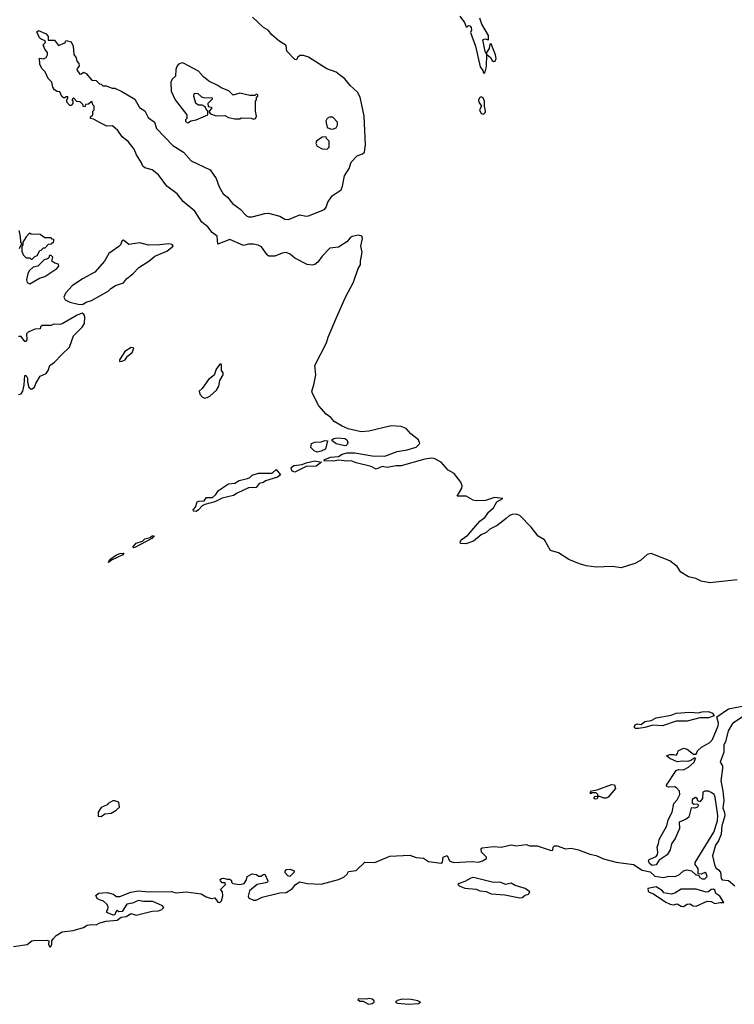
# Model space of a CAD drawing. Extents: x 2348354 to 2479840, y 460476 to 613653.
# Tile 290 of 305: x 2464994 to 2470711, y 582117 to 589996. Entities that reach past the tile are written whole.
import ezdxf

# ---------------------------------------------------------------- set-up
doc = ezdxf.new("R2010")
doc.units = 0

msp = doc.modelspace()

# ---------------------------------------------------------------- linework, layer by layer
at = {"layer": '0CON05XD'}
for points in [[(2467532.6, 587617.4), (2467600.3, 587775), (2467663.6, 587896.4), (2467702.6, 588005), (2467722, 588035), (2467721.1, 588065), (2467732.9, 588135), (2467722.7, 588185), (2467737.3, 588245), (2467730.8, 588265), (2467705, 588270.9), (2467655, 588261.8), (2467638.8, 588251.2), (2467612.2, 588217.8), (2467545, 588177.1), (2467475, 588167.5), (2467415, 588104.3), (2467380.6, 588055), (2467355, 588036.9), (2467335, 588030.9), (2467295, 588037.5), (2467195, 588087.5), (2467158.7, 588118.7), (2467125, 588132.1), (2467095, 588128.8), (2467035, 588103.1), (2466986.7, 588105), (2466973.1, 588115), (2466927.7, 588177.7), (2466901.4, 588191.4), (2466865, 588199.2), (2466825, 588199.4), (2466785, 588188.1), (2466675, 588238.1), (2466580, 588200), (2466572.9, 588265), (2466535, 588294.4), (2466498.9, 588338.9), (2466452.2, 588375), (2466394.2, 588464.2), (2466301.7, 588541.7), (2466255, 588603.8), (2466170, 588665), (2466105.5, 588755.5), (2466055, 588795.8), (2465995, 588811.4), (2465978.8, 588825), (2465969.7, 588849.7), (2465927.5, 588915), (2465910, 588960), (2465861.7, 589021.7), (2465815, 589060), (2465779.7, 589109.7), (2465737, 589147), (2465690, 589145), (2465647.5, 589165), (2465585, 589200), (2465560, 589205), (2465561.7, 589218.3), (2465580, 589235), (2465580, 589265), (2465590, 589275), (2465590, 589305), (2465580, 589315), (2465575, 589340), (2465565, 589340), (2465545, 589320), (2465521.7, 589318.3), (2465518.3, 589301.7), (2465505, 589300), (2465498.3, 589318.3), (2465478.3, 589338.3), (2465451.7, 589341.7), (2465425, 589370), (2465410, 589355), (2465420, 589345), (2465420, 589325), (2465405, 589310), (2465395, 589310), (2465370, 589335), (2465370, 589355), (2465380, 589365), (2465380, 589380), (2465365, 589380), (2465355, 589370), (2465345, 589370), (2465331.7, 589381.7), (2465315, 589420), (2465295, 589422.5), (2465272.5, 589435), (2465260, 589455), (2465250, 589495), (2465221.2, 589525), (2465199.2, 589579.2), (2465175, 589604), (2465155, 589637.5), (2465151.7, 589688.3), (2465185, 589682.5), (2465205, 589692.5), (2465217.5, 589715), (2465217.5, 589735), (2465195, 589760), (2465182.5, 589795), (2465200, 589815), (2465198.3, 589828.3), (2465165, 589840), (2465151.7, 589851.7), (2465131.7, 589898.3), (2465145, 589910), (2465205, 589882.5), (2465221.7, 589861.7), (2465221.7, 589831.7), (2465271.7, 589831.7), (2465305, 589790), (2465355, 589810), (2465365, 589830), (2465405, 589820), (2465421.2, 589785), (2465427.5, 589717.5), (2465445, 589690), (2465450, 589665), (2465466.7, 589645), (2465470, 589625), (2465453, 589607), (2465452.5, 589595), (2465475, 589560), (2465488.3, 589561.7), (2465505, 589577.5), (2465525, 589566.7), (2465571.7, 589511.7), (2465605, 589510), (2465631.7, 589481.7), (2465645, 589480), (2465658.3, 589468.3), (2465685, 589466.7), (2465735, 589447.5), (2465755, 589447.5), (2465810.7, 589420.7), (2465915, 589360), (2465952.7, 589292.7), (2465995, 589266.7), (2466022.3, 589212.3), (2466072.5, 589175), (2466087.5, 589125), (2466218.9, 588988.9), (2466305.7, 588935), (2466367.3, 588867.3), (2466517.1, 588795), (2466565, 588725.8), (2466588.8, 588658.8), (2466623.1, 588603.1), (2466657.5, 588575), (2466696, 588525), (2466755, 588483.8), (2466807.6, 588427.6), (2466825, 588418.1), (2466855, 588417.5), (2466955, 588446.2), (2466985, 588449.2), (2467075.3, 588425.3), (2467115, 588399.4), (2467145, 588396.5), (2467235, 588434.6), (2467285, 588422.9), (2467305, 588426.5), (2467431.8, 588478.2), (2467446.7, 588495), (2467458.5, 588535), (2467493.2, 588586.8), (2467565.5, 588635), (2467576.9, 588663.1), (2467593.3, 588746.7), (2467629.1, 588805), (2467645.6, 588855), (2467693, 588907), (2467737.8, 588922.2), (2467752.9, 588937.1), (2467761.3, 588995), (2467750.6, 589225), (2467718.1, 589375), (2467697.5, 589417.5), (2467638.7, 589468.7), (2467595, 589524), (2467553.3, 589555), (2467526.8, 589576.8), (2467451.7, 589601.7), (2467305, 589697.5), (2467265, 589709.2), (2467235, 589708.8), (2467217.5, 589695), (2467210, 589675), (2467195, 589677.5), (2467132.5, 589745), (2467125, 589790), (2467067.7, 589827.7), (2467011.2, 589875), (2466981.2, 589911.2), (2466944.6, 589934.6), (2466857.6, 590017.6)], [(2468516.2, 590025), (2468553.3, 589975), (2468565, 589940), (2468575, 589940), (2468585, 589950), (2468595, 589947.5), (2468605, 589932.5), (2468608.3, 589911.7), (2468600, 589895), (2468641.9, 589785), (2468678.7, 589618.7), (2468699.5, 589589.5), (2468705, 589570), (2468715, 589567.5), (2468727.9, 589622.1)], [(2468727.9, 589622.1), (2468731.7, 589718.3), (2468761.2, 589695), (2468775, 589668.8), (2468785, 589662.5), (2468797.5, 589665), (2468806.2, 589685), (2468801.2, 589715), (2468765, 589803.8), (2468755, 589800), (2468750, 589765), (2468730, 589735), (2468728.3, 589721.7), (2468717.5, 589742.5), (2468699.2, 589835), (2468715, 589844.3), (2468745, 589833.8), (2468745, 589868.6), (2468691.3, 589961.3), (2468675, 590008.1)], [(2466335, 589170), (2466345, 589172.5), (2466363, 589187), (2466406.4, 589193.6), (2466500, 589235), (2466500, 589265), (2466485, 589280), (2466478.3, 589298.3), (2466455, 589312.5), (2466425, 589312.5), (2466402.5, 589325), (2466387.5, 589385), (2466393, 589407), (2466420, 589405), (2466449.3, 589379.3), (2466465, 589373.3), (2466535, 589370), (2466535, 589360), (2466500, 589325), (2466501.7, 589301.7), (2466530, 589295), (2466530, 589285), (2466510, 589265), (2466510, 589255), (2466521.7, 589241.7), (2466565, 589227.5), (2466635, 589230), (2466665, 589212.5), (2466715, 589202.5), (2466755, 589202.5), (2466765, 589210), (2466845, 589207.5), (2466865, 589200), (2466880, 589205), (2466887.5, 589225), (2466880, 589265), (2466880, 589345), (2466890, 589355), (2466890, 589375), (2466900, 589385), (2466900, 589395), (2466885, 589400), (2466875, 589390), (2466835, 589390), (2466755, 589407.5), (2466703, 589393), (2466668.3, 589428.3), (2466605, 589450), (2466573.6, 589473.6), (2466507.5, 589505), (2466465, 589540), (2466425, 589583.8), (2466305, 589647.5), (2466295, 589650), (2466265, 589640), (2466253, 589627), (2466243, 589597), (2466240, 589545), (2466215, 589520), (2466203.3, 589495), (2466206.7, 589425), (2466237.5, 589355), (2466330, 589235), (2466330, 589205), (2466320, 589195), (2466320, 589185), (2466335, 589170)], [(2468705, 589240), (2468720, 589255), (2468721.2, 589265), (2468712.5, 589305), (2468714, 589345), (2468701.2, 589371.2), (2468685, 589378.8), (2468675, 589374), (2468665.6, 589355), (2468668.6, 589335), (2468687.5, 589305), (2468672.5, 589275), (2468685, 589246.7), (2468705, 589240)], [(2467485, 589120), (2467505, 589122.5), (2467525, 589130), (2467537, 589153), (2467537.5, 589175), (2467500, 589215), (2467473, 589217), (2467453.6, 589206.4), (2467442.5, 589185), (2467453, 589133), (2467485, 589120)], [(2467455, 588960), (2467470, 588975), (2467470, 589025), (2467450, 589045), (2467445, 589060), (2467415, 589057.5), (2467370, 589025), (2467362.5, 589005), (2467373.6, 588983.6), (2467415, 588962.5), (2467455, 588960)], [(2464993.3, 588165), (2465010, 588205), (2465002.5, 588215), (2465000.7, 588260.7), (2464989.5, 588309.5)], [(2465095, 588080), (2465115, 588100), (2465135, 588110), (2465155, 588150), (2465167, 588153), (2465185, 588170), (2465198.3, 588171.7), (2465225, 588200), (2465247, 588203), (2465268.3, 588221.7), (2465268.3, 588238.3), (2465255, 588240), (2465245, 588250), (2465195, 588250), (2465157, 588277), (2465085, 588280), (2465071.7, 588288.3), (2465045, 588260), (2465020, 588215), (2465020, 588195), (2465010, 588175), (2465012.5, 588145), (2465022.5, 588115), (2465045, 588090), (2465075, 588090), (2465085, 588080), (2465095, 588080)], [(2465495, 587717.5), (2465505, 587722.5), (2465525, 587736.7), (2465569.5, 587750.5), (2465702.5, 587825), (2465723.9, 587846.1), (2465761.7, 587868.3), (2465825, 587890), (2465848.3, 587921.7), (2465902.5, 587965), (2465946.4, 588013.6), (2466027.5, 588065), (2466075.9, 588104.1), (2466172.5, 588145), (2466222.5, 588185), (2466215, 588196.7), (2466185, 588203.3), (2466115, 588193.8), (2466025, 588191.2), (2465955, 588211.2), (2465867, 588197), (2465825, 588232.5), (2465815, 588230), (2465801.2, 588195), (2465788.3, 588181.7), (2465706.7, 588125), (2465672.5, 588065), (2465595, 587976.7), (2465497.7, 587922.3), (2465413.9, 587866.1), (2465361.2, 587808.8), (2465347.5, 587775), (2465357.5, 587755), (2465395.9, 587735.9), (2465460.7, 587720.7), (2465495, 587717.5)], [(2465075, 587883.3), (2465153, 587927), (2465195, 587942.5), (2465290, 588005), (2465307.5, 588025), (2465305, 588040), (2465275, 588047.5), (2465250, 588065), (2465260, 588095), (2465245, 588110), (2465231.7, 588108.3), (2465228.3, 588091.7), (2465217, 588083), (2465190, 588075), (2465140, 588025), (2465103, 588017), (2465071.7, 587988.3), (2465058.8, 587965), (2465048.8, 587915), (2465054.2, 587894.2), (2465075, 587883.3)], [(2464985, 586997.5), (2465005, 587003.3), (2465018.8, 587025), (2465031.2, 587075), (2465035, 587150), (2465045, 587150), (2465056.4, 587126.4), (2465056.2, 587095), (2465066.2, 587055), (2465085, 587038.8), (2465095, 587041.2), (2465113.3, 587055), (2465123.3, 587085), (2465157.5, 587145), (2465205.9, 587164.1), (2465221.7, 587188.3), (2465235, 587230), (2465272.5, 587255), (2465328.8, 587315), (2465393.3, 587375), (2465423.9, 587466.1), (2465493, 587537), (2465512.5, 587565), (2465516.4, 587616.4), (2465510, 587635), (2465495, 587647.5), (2465455, 587632.5), (2465335, 587562.5), (2465315, 587557.5), (2465265, 587560), (2465245, 587550), (2465175, 587550), (2465161.7, 587538.3), (2465157, 587523), (2465115, 587520), (2465063, 587497), (2465048.3, 587481.7), (2465050, 587435), (2465045, 587420), (2465035, 587420), (2465005, 587460), (2464985, 587460)], [(2470735, 585512.8), (2470515, 585490.8), (2470445, 585502), (2470404.5, 585525), (2470345, 585537.1), (2470284.2, 585575), (2470255, 585619.5), (2470195, 585665.4), (2470045, 585724.3), (2470014.5, 585715.5), (2469962.1, 585667.9), (2469916.3, 585643.7), (2469805, 585610.2), (2469735, 585620.3), (2469605, 585614.1), (2469525, 585626.7), (2469472.5, 585642.5), (2469386.3, 585676.3), (2469305, 585728.7), (2469239.5, 585749.5), (2469192.9, 585835), (2469142.5, 585862.5), (2469086.5, 585936.5), (2468995, 586029.1), (2468965, 586039.5), (2468934.4, 586035.6), (2468912.4, 586027.6), (2468886.2, 586003.8), (2468815, 585949.5), (2468755, 585920), (2468725, 585891.5), (2468685, 585874.4), (2468625, 585824.3), (2468563.3, 585803.3), (2468520, 585805), (2468517.5, 585815), (2468526.7, 585835), (2468578.6, 585871.4), (2468675.6, 585984.4), (2468718, 586015), (2468746, 586055), (2468785, 586091.2), (2468811.7, 586138.3), (2468860, 586165), (2468793, 586173), (2468719.9, 586150.1), (2468645, 586146.5), (2468621, 586151), (2468565, 586182.3), (2468493.8, 586183.8), (2468532.1, 586247.9), (2468533.6, 586265), (2468522.2, 586295), (2468470.8, 586365), (2468421.9, 586391.9), (2468365, 586456.8), (2468308.8, 586485), (2468285, 586487.9), (2468235, 586480), (2468045, 586426.2), (2468005, 586426.4), (2467935, 586412.2), (2467895, 586420.8), (2467845, 586400.6), (2467805, 586422), (2467685, 586450), (2467645, 586466.9), (2467615, 586463.5), (2467545, 586472.5), (2467504.2, 586464.2), (2467427.5, 586465), (2467435, 586475.7), (2467480, 586495), (2467545, 586500.8), (2467575, 586520), (2467615, 586528.9), (2467675, 586528.9), (2467814.5, 586505.5), (2467915, 586504), (2468015, 586541.4), (2468095, 586553.8), (2468165, 586575.6), (2468194.3, 586605), (2468184, 586634), (2468123.3, 586683.3), (2468085.3, 586725.3), (2468045, 586740.4), (2467965, 586745.3), (2467786.9, 586703.1), (2467725, 586698.1), (2467623, 586723), (2467573.2, 586743.2), (2467510.6, 586780.6), (2467483.6, 586813.6), (2467445, 586838.8), (2467387.5, 586905), (2467335.6, 587005), (2467330.6, 587025), (2467348.2, 587075), (2467362.1, 587155), (2467355, 587230), (2467448.4, 587411.6), (2467461.3, 587455), (2467532.6, 587617.4)], [(2465791.7, 587261.7), (2465815, 587262.5), (2465837.5, 587275), (2465857, 587303), (2465895, 587332.5), (2465908.3, 587368.3), (2465885, 587372.5), (2465835, 587340), (2465792.5, 587275), (2465791.7, 587261.7)], [(2466475, 586967.5), (2466495, 586972.5), (2466515, 586983.3), (2466568.3, 587031.7), (2466586.2, 587065), (2466595, 587110), (2466622.5, 587155), (2466621.7, 587171.7), (2466608.3, 587188.3), (2466610, 587235), (2466605, 587240), (2466595, 587240), (2466565, 587200), (2466549.3, 587150.7), (2466505, 587117.5), (2466453.9, 587046.1), (2466430, 587025), (2466435, 587000), (2466457.5, 586975), (2466475, 586967.5)], [(2467375, 586535.7), (2467350, 586545), (2467322.5, 586572.5), (2467330, 586605), (2467355, 586616.9), (2467405, 586619.2), (2467435, 586630), (2467455.9, 586625.9), (2467440.2, 586559.8), (2467405, 586542.7), (2467375, 586535.7)], [(2467595, 586585.7), (2467525, 586602.5), (2467493.3, 586625), (2467492.5, 586635), (2467507.5, 586645), (2467535, 586650), (2467595, 586644.2), (2467610.8, 586635), (2467618.5, 586615), (2467615, 586596.7), (2467605, 586588.6), (2467595, 586585.7)], [(2467195, 586374.2), (2467174, 586384), (2467166.7, 586405), (2467167.5, 586415), (2467190.5, 586429.5), (2467253, 586437), (2467285, 586451.2), (2467355, 586466), (2467410, 586455), (2467366.7, 586423.3), (2467285, 586420), (2467195, 586374.2)], [(2466405, 586061.2), (2466385, 586062.5), (2466383.3, 586075), (2466400, 586095), (2466415, 586137.5), (2466426.4, 586143.6), (2466470, 586145), (2466488.3, 586171.7), (2466536.1, 586173.9), (2466563, 586197), (2466585, 586227.5), (2466665, 586282.5), (2466715, 586287.5), (2466750.5, 586309.5), (2466816.4, 586323.6), (2466835, 586332.5), (2466855, 586352.5), (2466903.6, 586366.4), (2467015, 586367.5), (2467045, 586397.5), (2467080, 586355), (2467057.5, 586335), (2466960, 586305), (2466945, 586292.5), (2466910, 586285), (2466885, 586252.5), (2466825, 586250), (2466735, 586208.8), (2466705, 586188.8), (2466615, 586167.5), (2466555, 586138.8), (2466475, 586116.7), (2466455, 586106.2), (2466425, 586073.3), (2466405, 586061.2)], [(2465905, 585770), (2465900, 585775), (2465925, 585806.2), (2465977, 585823), (2465995, 585843.3), (2466037.5, 585852.5), (2466055, 585866.7), (2466070, 585865), (2466050, 585845), (2465915, 585773.3), (2465905, 585770)], [(2465705, 585652.5), (2465715, 585676.2), (2465767.5, 585715), (2465795.9, 585725.9), (2465827, 585727), (2465820, 585715), (2465729.3, 585670.7), (2465705, 585652.5)], [(2469945, 584324), (2469920, 584325), (2469910, 584335), (2469917, 584353), (2469935, 584362.5), (2469965, 584357.5), (2469995, 584380), (2470045, 584388.8), (2470085, 584408.8), (2470205, 584431.2), (2470245, 584445.7), (2470355, 584454), (2470425, 584448.8), (2470455, 584457.1), (2470505, 584460), (2470537.3, 584447.3), (2470550, 584425), (2470505, 584410), (2470435, 584410), (2470335, 584382.9), (2470245, 584383.3), (2470136.4, 584346.4), (2470058.3, 584351.7), (2469995, 584332), (2469945, 584324)], [(2470055, 583228.8), (2470033.3, 583245), (2470023.6, 583266.4), (2470030, 583275), (2470085, 583300), (2470096.2, 583315), (2470100, 583335), (2470093.3, 583375), (2470106.1, 583403.9), (2470110, 583435), (2470172.5, 583545), (2470183, 583593), (2470213.8, 583655), (2470227.5, 583725), (2470255, 583752.5), (2470276.2, 583795), (2470273.6, 583823.6), (2470248.3, 583848.3), (2470235, 583856.7), (2470183.6, 583853.6), (2470170.7, 583860.7), (2470168.3, 583871.7), (2470245, 583988.8), (2470265, 583996.2), (2470306.1, 583993.9), (2470346.1, 584013.9), (2470390, 584055), (2470400, 584085), (2470395, 584090), (2470362.5, 584067.5), (2470339.3, 584060.7), (2470295, 584063.3), (2470255, 584057.5), (2470195, 584083.3), (2470170, 584105), (2470195, 584116.7), (2470225, 584117.5), (2470245, 584110), (2470257, 584123), (2470262.5, 584145), (2470305.9, 584165.9), (2470335, 584158.8), (2470385, 584120), (2470405, 584120), (2470417.5, 584145), (2470450, 584175), (2470516.6, 584213.4), (2470538, 584235), (2470583, 584347), (2470585.8, 584365.8), (2470571.7, 584418.3), (2470665, 584481.2), (2470815, 584510)], [(2470775, 584413.8), (2470696, 584365), (2470661.2, 584305), (2470641.7, 584218.3), (2470627, 584193), (2470628, 584135), (2470597.5, 584055), (2470615.8, 584025.8), (2470618, 584005), (2470604, 583905), (2470620.6, 583825), (2470628.1, 583745), (2470618.3, 583688.3), (2470632.7, 583652.7), (2470635.6, 583625.6), (2470612.5, 583545), (2470605, 583480), (2470583.6, 583426.4), (2470560.3, 583389.7), (2470536.9, 583305), (2470554.5, 583224.5), (2470565.6, 583205.6), (2470584.4, 583194.4), (2470600, 583175), (2470606.2, 583125), (2470614.3, 583114.3), (2470665, 583107.1), (2470715, 583065.8)], [(2469598.3, 583758.3), (2469590, 583765), (2469590, 583775), (2469598.3, 583781.7), (2469620, 583780), (2469620, 583795), (2469605, 583810), (2469575, 583810), (2469561.7, 583801.7), (2469560, 583815), (2469570, 583825), (2469615, 583832.5), (2469730, 583875), (2469753, 583873), (2469760, 583845), (2469702.5, 583775), (2469685, 583766.7), (2469666.4, 583766.4), (2469635, 583780), (2469620, 583780), (2469615, 583762.5), (2469598.3, 583758.3)], [(2464945, 582581.2), (2465053.9, 582596.1), (2465092.5, 582625), (2465105, 582628), (2465211.7, 582631.7), (2465227.5, 582625), (2465223.3, 582595), (2465235, 582577.5), (2465241.7, 582578.3), (2465251.2, 582595), (2465252.5, 582625), (2465263.3, 582645), (2465285, 582666.7), (2465335, 582696.7), (2465422.3, 582707.7), (2465505, 582731.2), (2465535, 582750), (2465565, 582756.2), (2465606, 582754), (2465635, 582770), (2465685, 582783.3), (2465775, 582790), (2465806.4, 582813.6), (2465845, 582821.2), (2465885, 582843.3), (2465925, 582830), (2466055, 582863.3), (2466103.6, 582866.4), (2466130, 582875), (2466147, 582893), (2466137.5, 582905), (2466060.3, 582940.3), (2465985, 582939.2), (2465945, 582948.6), (2465896, 582926), (2465851.9, 582918.1), (2465815, 582860), (2465788.3, 582858.3), (2465775, 582870), (2465763, 582857), (2465756.4, 582833.6), (2465740.7, 582830.7), (2465691.7, 582851.7), (2465690, 582865), (2465700, 582875), (2465702.5, 582895), (2465695, 582916.7), (2465663.6, 582943.6), (2465632.3, 582952.3), (2465613.3, 582965), (2465603, 582987), (2465625, 583007.5), (2465695, 583012.5), (2465745, 582997.5), (2465765, 582980), (2465795, 582980), (2465884.3, 583015.7), (2465945, 583024.2), (2466025, 583016.9), (2466205, 583021.2), (2466245, 583010), (2466325, 583016.2), (2466445, 583002.5), (2466485, 582976.7), (2466525, 582963.3), (2466555, 582970), (2466580, 582935), (2466595, 582932.5), (2466610, 582945), (2466618.8, 582985), (2466616.7, 583016.7), (2466600, 583035), (2466640, 583075), (2466638.3, 583088.3), (2466615, 583090), (2466600, 583105), (2466597.5, 583115), (2466607.5, 583125), (2466625, 583128), (2466655, 583117.5), (2466675, 583117.5), (2466688.3, 583108.3), (2466690, 583095), (2466700, 583085), (2466755, 583075.8), (2466790, 583085), (2466807.7, 583112.3), (2466815, 583140), (2466855, 583162.5), (2466890, 583155), (2466905, 583142.5), (2466925, 583142.5), (2466943, 583157), (2466955, 583157.5), (2466978.8, 583105), (2466976.2, 583093.8), (2466959.5, 583090.5), (2466893, 583077), (2466834, 583025), (2466823, 582983), (2466825, 582970), (2466865, 582951.2), (2466885, 582950), (2466934.3, 582975.7), (2467075, 583009.2), (2467126.8, 583013.2), (2467176.7, 583045), (2467200, 583075), (2467235, 583097.5), (2467294.1, 583084.1), (2467405, 583079.2), (2467544.1, 583115.9), (2467587.5, 583135), (2467615, 583160), (2467625, 583180), (2467685, 583188.8), (2467755, 583254), (2467835, 583253.3), (2467955, 583304), (2468115, 583311.9), (2468165, 583292.9), (2468225, 583286.2), (2468265, 583261.2), (2468365, 583247.5), (2468377.5, 583255), (2468382.5, 583295), (2468415, 583307.5), (2468432.5, 583265), (2468465, 583251.2), (2468615, 583259.2), (2468665, 583255.8), (2468697.5, 583265), (2468730, 583285), (2468730, 583295), (2468690, 583335), (2468687, 583363), (2468695, 583370), (2468785, 583380), (2468845, 583374), (2468925, 583392.5), (2468965, 583385.8), (2469045, 583396.2), (2469075, 583386), (2469135, 583385.8), (2469245, 583347.5), (2469258.3, 583351.7), (2469262.5, 583375), (2469272.5, 583385), (2469295, 583385.8), (2469361.7, 583361.7), (2469405, 583365.8), (2469465, 583352.5), (2469555, 583318.6), (2469605, 583309.2), (2469665, 583281.4), (2469765, 583255.7), (2469905, 583236.2), (2469975, 583190), (2470038.3, 583178.3), (2470075, 583143.8), (2470145, 583131.2), (2470188.3, 583141.7), (2470239.3, 583140.7), (2470273.6, 583156.4), (2470305, 583186.2), (2470335, 583193.3), (2470370, 583185), (2470400, 583155), (2470428.3, 583148.3), (2470435, 583132.5), (2470455, 583122.5), (2470475, 583122.5), (2470495, 583140), (2470487.5, 583165), (2470475, 583172.5), (2470445, 583160), (2470422.5, 583162.5), (2470422.5, 583205), (2470397.5, 583235), (2470397, 583253), (2470548.6, 583495), (2470577.5, 583585), (2470578.8, 583628.8), (2470558.8, 583775), (2470550, 583795), (2470525, 583813.3), (2470505, 583822.5), (2470475, 583822.5), (2470460, 583815), (2470457.5, 583765), (2470435, 583737.5), (2470420, 583745), (2470413, 583763), (2470401.7, 583771.7), (2470375, 583757.5), (2470375, 583730), (2470388.3, 583718.3), (2470405, 583722.5), (2470418.3, 583718.3), (2470422.5, 583705), (2470416.7, 583695), (2470395, 583687.5), (2470365, 583690), (2470346.7, 583615), (2470325, 583597.5), (2470270, 583575), (2470272.5, 583525), (2470237.5, 583445), (2470209.3, 583400.7), (2470197.3, 583352.7), (2470175, 583313.3), (2470110.5, 583269.5), (2470085.8, 583234.2), (2470055, 583228.8)], [(2465645, 583620), (2465675, 583642.5), (2465725, 583646.7), (2465765, 583670), (2465792.5, 583695), (2465787.5, 583735), (2465755.9, 583745.9), (2465740, 583745), (2465702.5, 583725), (2465695, 583712.5), (2465645, 583692.5), (2465622.5, 583655), (2465623, 583623), (2465645, 583620)], [(2467155, 583140), (2467140, 583145), (2467118.3, 583168.3), (2467118.3, 583181.7), (2467130, 583195), (2467157.7, 583197.7), (2467190, 583185), (2467190, 583175), (2467155, 583140)], [(2468995, 582968.8), (2469015, 582973.3), (2469039.3, 582990.7), (2469065, 582997.5), (2469076.1, 583016.1), (2469037.5, 583045), (2468959.1, 583069.1), (2468925, 583087.1), (2468883.6, 583076.4), (2468835, 583095.7), (2468785, 583092), (2468625, 583132.5), (2468602.4, 583127.6), (2468555, 583098.8), (2468510, 583085), (2468500, 583075), (2468510, 583065), (2468555, 583046.2), (2468645, 583038.8), (2468675.7, 583024.3), (2468725, 583021.2), (2468765, 583002), (2468875, 582992), (2468995, 582968.8)], [(2470305, 582901.2), (2470335, 582918.8), (2470355, 582921.2), (2470382.5, 582905), (2470405, 582902.5), (2470495, 582943.3), (2470525, 582940), (2470555, 582923.8), (2470595, 582933.3), (2470628.3, 582931.7), (2470595, 582982.5), (2470563.9, 583003.9), (2470555, 583030), (2470545, 583037.5), (2470525, 583036.7), (2470505, 583017.5), (2470485, 583013.8), (2470405, 583040), (2470285, 583038.8), (2470235, 583006.7), (2470205, 582997.5), (2470148.3, 583008.3), (2470136.4, 583026.4), (2470086.4, 583056.4), (2470020, 583045), (2470023, 583023), (2470030, 583015), (2470065, 583002.5), (2470163.9, 582933.9), (2470198.3, 582918.3), (2470223.6, 582913.6), (2470255, 582920), (2470285, 582903.8), (2470305, 582901.2)], [(2467785, 582117.5), (2467815, 582122.5), (2467830, 582135), (2467830, 582145), (2467815, 582157.5), (2467785, 582162.5), (2467765, 582157.5), (2467705, 582160), (2467700, 582155), (2467715, 582142.5), (2467741.7, 582141.7), (2467785, 582117.5)], [(2468107.3, 582117.3), (2468185, 582124.2), (2468200, 582135), (2468180, 582145), (2468125, 582156), (2468055, 582158), (2468015, 582147.5), (2468000, 582135), (2468017, 582127), (2468107.3, 582117.3)]]:
    msp.add_lwpolyline(points, dxfattribs=at)

doc.saveas('drawing.dxf')
